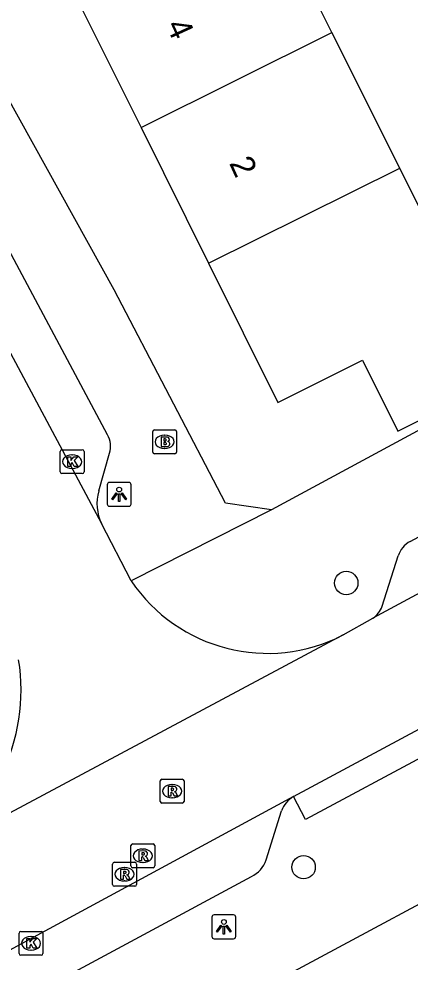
# Model space of a CAD drawing. Extents: x 157793 to 159380, y 380882 to 382313.
# Drawn here: x 158787.54 to 158803.91, y 381709.23 to 381748.69 of the extents above; entities that cross this region are included whole.
import ezdxf

# ---------------------------------------------------------------- set-up
doc = ezdxf.new("R2010")
doc.units = 0
for name, color, linetype in [('IMGEO_Boom', 7, 'Continuous'), ('IMGEO_Brandkraan', 7, 'Continuous'), ('IMGEO_Kolk', 7, 'Continuous'), ('IMGEO_Lichtpunt', 7, 'Continuous'), ('IMGEO_Pand', 7, 'Continuous'), ('IMGEO_Pand_nummerreeks', 7, 'Continuous'), ('IMGEO_Rijbaan_lokaal_open', 7, 'Continuous'), ('IMGEO_Rioolput', 7, 'Continuous'), ('IMGEO_Voetpad_open', 7, 'Continuous')]:
    doc.layers.add(name, color=color, linetype=linetype)

msp = doc.modelspace()

# ---------------------------------------------------------------- linework, layer by layer
at = {"layer": 'IMGEO_Boom'}
for centre in [(158801.234, 381725.092), (158799.451, 381713.205)]:
    msp.add_circle(centre, 0.489, dxfattribs=at)
at = {"layer": 'IMGEO_Brandkraan'}
for p, q in [((158793.136, 381730.571), (158793.136, 381731.423)), ((158793.211, 381731.497), (158794.063, 381731.497)), ((158794.137, 381731.423), (158794.137, 381730.571)), ((158793.624, 381731.277), (158793.649, 381731.277)), ((158793.647, 381730.717), (158793.622, 381730.717)), ((158794.063, 381730.497), (158793.211, 381730.497))]:
    msp.add_line(p, q, dxfattribs=at)
for points in [[(158793.136, 381730.571), (158793.136, 381731.423)], [(158793.211, 381731.497), (158794.063, 381731.497)], [(158794.137, 381731.423), (158794.137, 381730.571)], [(158793.484, 381731.197), (158793.484, 381730.797), (158793.697, 381730.797)], [(158793.715, 381731.197), (158793.484, 381731.197)], [(158793.663, 381731.116), (158793.609, 381731.116), (158793.609, 381731.04)], [(158793.609, 381731.04), (158793.662, 381731.04)], [(158793.671, 381730.964), (158793.609, 381730.964), (158793.609, 381730.883)], [(158793.609, 381730.883), (158793.671, 381730.883)], [(158794.063, 381730.497), (158793.211, 381730.497)]]:
    msp.add_lwpolyline(points, dxfattribs=at)
for centre, radius, start, end in [((158793.213, 381731.421), 0.0765, 91.552, 178.448), ((158793.213, 381731.421), 0.0765, 91.552, 178.448), ((158794.061, 381731.421), 0.0765, 1.552, 88.448), ((158794.061, 381731.421), 0.0765, 1.552, 88.448), ((158793.664, 381731.078), 0.0379, 267.8285, 90.9355), ((158793.672, 381730.923), 0.0404, 269.8759, 90.5077), ((158793.719, 381731.052), 0.145, 59.4692, 91.5367), ((158793.744, 381731.099), 0.0922, 285.5137, 58.1501), ((158793.749, 381730.907), 0.105, 301.3115, 78.989), ((158793.213, 381730.573), 0.0765, 181.552, 268.448), ((158793.213, 381730.573), 0.0765, 181.552, 268.448), ((158793.703, 381731.048), 0.251, 268.6676, 293.5347), ((158794.061, 381730.573), 0.0765, 271.552, 358.448), ((158794.061, 381730.573), 0.0765, 271.552, 358.448)]:
    msp.add_arc(centre, radius, start, end, dxfattribs=at)
for centre, major_axis, ratio, start_param, end_param in [((158793.623, 381730.997), (-0.387, 0.002), 0.722429, 4.712389, 7.853982), ((158793.648, 381730.997), (-0.39, 0.002), 0.717154, 1.570796, 4.712389)]:
    msp.add_ellipse(centre, major_axis=major_axis, ratio=ratio, start_param=start_param, end_param=end_param, dxfattribs=at)
at = {"layer": 'IMGEO_Kolk'}
for p, q in [((158789.265, 381729.741), (158789.265, 381730.593)), ((158789.34, 381730.667), (158790.192, 381730.667)), ((158790.266, 381730.593), (158790.266, 381729.741)), ((158789.753, 381730.447), (158789.778, 381730.447)), ((158789.776, 381729.887), (158789.751, 381729.887)), ((158790.192, 381729.667), (158789.34, 381729.667)), ((158787.546, 381709.595), (158787.546, 381710.447)), ((158787.621, 381710.521), (158788.473, 381710.521)), ((158788.547, 381710.447), (158788.547, 381709.595)), ((158788.034, 381710.301), (158788.059, 381710.301)), ((158788.057, 381709.741), (158788.032, 381709.741)), ((158788.473, 381709.521), (158787.621, 381709.521))]:
    msp.add_line(p, q, dxfattribs=at)
for points in [[(158789.265, 381729.741), (158789.265, 381730.593)], [(158789.34, 381730.667), (158790.192, 381730.667)], [(158790.266, 381730.593), (158790.266, 381729.741)], [(158789.586, 381730.367), (158789.709, 381730.367), (158789.709, 381730.216), (158789.839, 381730.367), (158790.003, 381730.367), (158789.857, 381730.216), (158790.01, 381729.967), (158789.858, 381729.967), (158789.773, 381730.131), (158789.709, 381730.064), (158789.709, 381729.967), (158789.586, 381729.967), (158789.586, 381730.367)], [(158790.192, 381729.667), (158789.34, 381729.667)], [(158787.546, 381709.595), (158787.546, 381710.447)], [(158787.621, 381710.521), (158788.473, 381710.521)], [(158788.547, 381710.447), (158788.547, 381709.595)], [(158787.867, 381710.221), (158787.99, 381710.221), (158787.99, 381710.07), (158788.12, 381710.221), (158788.284, 381710.221), (158788.138, 381710.07), (158788.291, 381709.821), (158788.139, 381709.821), (158788.054, 381709.985), (158787.99, 381709.918), (158787.99, 381709.821), (158787.867, 381709.821), (158787.867, 381710.221)], [(158788.473, 381709.521), (158787.621, 381709.521)]]:
    msp.add_lwpolyline(points, dxfattribs=at)
for centre, start, end in [((158789.342, 381730.591), 91.552, 178.448), ((158789.342, 381730.591), 91.552, 178.448), ((158790.19, 381730.591), 1.552, 88.448), ((158790.19, 381730.591), 1.552, 88.448), ((158789.342, 381729.743), 181.552, 268.448), ((158789.342, 381729.743), 181.552, 268.448), ((158790.19, 381729.743), 271.552, 358.448), ((158790.19, 381729.743), 271.552, 358.448), ((158787.623, 381710.445), 91.552, 178.448), ((158787.623, 381710.445), 91.552, 178.448), ((158788.471, 381710.445), 1.552, 88.448), ((158788.471, 381710.445), 1.552, 88.448), ((158787.623, 381709.597), 181.552, 268.448), ((158787.623, 381709.597), 181.552, 268.448), ((158788.471, 381709.597), 271.552, 358.448), ((158788.471, 381709.597), 271.552, 358.448)]:
    msp.add_arc(centre, 0.0765, start, end, dxfattribs=at)
for centre, major_axis, ratio, start_param, end_param in [((158789.752, 381730.167), (-0.387, 0.002), 0.722429, 4.712389, 7.853982), ((158789.777, 381730.167), (-0.39, 0.002), 0.717154, 1.570796, 4.712389), ((158788.033, 381710.021), (-0.387, 0.002), 0.722429, 4.712389, 7.853982), ((158788.058, 381710.021), (-0.39, 0.002), 0.717154, 1.570796, 4.712389)]:
    msp.add_ellipse(centre, major_axis=major_axis, ratio=ratio, start_param=start_param, end_param=end_param, dxfattribs=at)
at = {"layer": 'IMGEO_Lichtpunt'}
for p, q in [((158791.235, 381729.203), (158791.235, 381728.396)), ((158791.235, 381729.203), (158791.235, 381728.396)), ((158792.137, 381729.298), (158791.329, 381729.298)), ((158792.137, 381729.298), (158791.329, 381729.298)), ((158792.231, 381728.396), (158792.231, 381729.203)), ((158792.231, 381728.396), (158792.231, 381729.203)), ((158791.329, 381728.302), (158792.137, 381728.302)), ((158791.329, 381728.302), (158792.137, 381728.302)), ((158796.517, 381711.211), (158795.709, 381711.211)), ((158796.517, 381711.211), (158795.709, 381711.211)), ((158795.615, 381711.116), (158795.615, 381710.309)), ((158795.615, 381711.116), (158795.615, 381710.309)), ((158796.611, 381710.309), (158796.611, 381711.116)), ((158796.611, 381710.309), (158796.611, 381711.116)), ((158795.709, 381710.215), (158796.517, 381710.215)), ((158795.709, 381710.215), (158796.517, 381710.215))]:
    msp.add_line(p, q, dxfattribs=at)
for points in [[(158791.609, 381728.867), (158791.648, 381728.839), (158791.46, 381728.577), (158791.422, 381728.604), (158791.609, 381728.867)], [(158791.711, 381728.819), (158791.758, 381728.819), (158791.758, 381728.497), (158791.711, 381728.497), (158791.711, 381728.819)], [(158791.821, 381728.839), (158791.859, 381728.866), (158792.046, 381728.604), (158792.007, 381728.576), (158791.821, 381728.839)], [(158795.989, 381710.78), (158796.028, 381710.752), (158795.84, 381710.49), (158795.802, 381710.517), (158795.989, 381710.78)], [(158796.201, 381710.752), (158796.239, 381710.779), (158796.426, 381710.517), (158796.387, 381710.489), (158796.201, 381710.752)], [(158796.091, 381710.732), (158796.138, 381710.732), (158796.138, 381710.41), (158796.091, 381710.41), (158796.091, 381710.732)]]:
    msp.add_lwpolyline(points, dxfattribs=at)
for centre in [(158791.734, 381729.001), (158796.114, 381710.914)]:
    msp.add_circle(centre, 0.0994, dxfattribs=at)
for centre, start, end in [((158791.329, 381729.203), 90, 180), ((158791.329, 381729.203), 90, 180), ((158792.137, 381729.203), 0, 90), ((158792.137, 381729.203), 0, 90), ((158791.329, 381728.396), 180, 270), ((158791.329, 381728.396), 180, 270), ((158792.137, 381728.396), 270, 0), ((158792.137, 381728.396), 270, 360), ((158795.709, 381711.116), 90, 180), ((158795.709, 381711.116), 90, 180), ((158796.517, 381711.116), 0, 90), ((158796.517, 381711.116), 0, 90), ((158795.709, 381710.309), 180, 270), ((158795.709, 381710.309), 180, 270), ((158796.517, 381710.309), 270, 0), ((158796.517, 381710.309), 270, 360)]:
    msp.add_arc(centre, 0.0946, start, end, dxfattribs=at)
at = {"layer": 'IMGEO_Pand'}
for points in [[(158800.634, 381748.117), (158799.693, 381750), (158797.799, 381753.787)], [(158789.828, 381749.825), (158792.649, 381744.148)], [(158792.649, 381744.148), (158800.634, 381748.117)], [(158803.47, 381742.445), (158800.634, 381748.117)], [(158792.649, 381744.148), (158795.472, 381738.47)], [(158795.472, 381738.47), (158803.47, 381742.445)], [(158795.472, 381738.47), (158798.37, 381732.638), (158801.917, 381734.409), (158803.396, 381731.449), (158809.224, 381734.36), (158809.13, 381734.548), (158807.612, 381737.588), (158806.24, 381736.903), (158803.47, 381742.445)]]:
    msp.add_lwpolyline(points, dxfattribs=at)
at = {"layer": 'IMGEO_Rijbaan_lokaal_open'}
for points in [[(158777.701, 381752.441), (158790.996, 381727.575)], [(158826.538, 381736.644), (158802.351, 381723.62)], [(158792.233, 381725.182), (158790.996, 381727.575)], [(158801.099, 381722.92), (158802.351, 381723.62)], [(158801.099, 381722.92), (158783.48, 381713.514)], [(158799.023, 381716.158), (158804.293, 381718.999)], [(158799.023, 381716.158), (158783.442, 381707.723)]]:
    msp.add_lwpolyline(points, dxfattribs=at)
for centre, radius, start, end in [((158797.936, 381729.028), 6.878, 213.9938, 297.3809), ((158779.459, 381720.624), 8.168, 299.4902, 8.8843)]:
    msp.add_arc(centre, radius, start, end, dxfattribs=at)
at = {"layer": 'IMGEO_Rioolput'}
for p, q in [((158793.449, 381715.959), (158793.449, 381716.811)), ((158793.524, 381716.885), (158794.376, 381716.885)), ((158794.45, 381716.811), (158794.45, 381715.959)), ((158793.937, 381716.665), (158793.962, 381716.665)), ((158793.96, 381716.105), (158793.935, 381716.105)), ((158794.376, 381715.885), (158793.524, 381715.885)), ((158792.224, 381713.257), (158792.224, 381714.109)), ((158792.299, 381714.183), (158793.151, 381714.183)), ((158792.712, 381713.963), (158792.737, 381713.963)), ((158793.225, 381714.109), (158793.225, 381713.257)), ((158791.459, 381712.484), (158791.459, 381713.336)), ((158791.534, 381713.41), (158792.386, 381713.41)), ((158791.947, 381713.19), (158791.972, 381713.19)), ((158793.151, 381713.183), (158792.299, 381713.183)), ((158792.46, 381713.336), (158792.46, 381712.484)), ((158792.735, 381713.403), (158792.71, 381713.403)), ((158792.386, 381712.41), (158791.534, 381712.41)), ((158791.97, 381712.63), (158791.945, 381712.63))]:
    msp.add_line(p, q, dxfattribs=at)
for points in [[(158793.449, 381715.959), (158793.449, 381716.811)], [(158793.524, 381716.885), (158794.376, 381716.885)], [(158794.45, 381716.811), (158794.45, 381715.959)], [(158794.038, 381716.583), (158793.786, 381716.585), (158793.786, 381716.185)], [(158793.786, 381716.185), (158793.91, 381716.185), (158793.91, 381716.347), (158793.921, 381716.347)], [(158793.964, 381716.504), (158793.91, 381716.504), (158793.91, 381716.423)], [(158793.91, 381716.423), (158793.962, 381716.423)], [(158793.968, 381716.318), (158794.039, 381716.185), (158794.179, 381716.185), (158794.114, 381716.311)], [(158794.376, 381715.885), (158793.524, 381715.885)], [(158792.224, 381713.257), (158792.224, 381714.109)], [(158792.299, 381714.183), (158793.151, 381714.183)], [(158793.225, 381714.109), (158793.225, 381713.257)], [(158792.813, 381713.881), (158792.561, 381713.883), (158792.561, 381713.483)], [(158792.561, 381713.483), (158792.685, 381713.483), (158792.685, 381713.645), (158792.696, 381713.645)], [(158792.739, 381713.802), (158792.685, 381713.802), (158792.685, 381713.721)], [(158792.685, 381713.721), (158792.737, 381713.721)], [(158792.743, 381713.616), (158792.814, 381713.483), (158792.954, 381713.483), (158792.889, 381713.609)], [(158791.459, 381712.484), (158791.459, 381713.336)], [(158791.534, 381713.41), (158792.386, 381713.41)], [(158793.151, 381713.183), (158792.299, 381713.183)], [(158792.46, 381713.336), (158792.46, 381712.484)], [(158792.048, 381713.108), (158791.796, 381713.11), (158791.796, 381712.71)], [(158791.796, 381712.71), (158791.92, 381712.71), (158791.92, 381712.872), (158791.931, 381712.872)], [(158791.974, 381713.029), (158791.92, 381713.029), (158791.92, 381712.948)], [(158791.92, 381712.948), (158791.972, 381712.948)], [(158791.978, 381712.843), (158792.049, 381712.71), (158792.189, 381712.71), (158792.124, 381712.836)], [(158792.386, 381712.41), (158791.534, 381712.41)]]:
    msp.add_lwpolyline(points, dxfattribs=at)
for centre, radius, start, end in [((158793.526, 381716.809), 0.0765, 91.552, 178.448), ((158793.526, 381716.809), 0.0765, 91.552, 178.448), ((158794.374, 381716.809), 0.0765, 1.552, 88.448), ((158794.374, 381716.809), 0.0765, 1.552, 88.448), ((158793.92, 381716.294), 0.0533, 26.0293, 88.6989), ((158793.946, 381716.612), 0.19, 274.7715, 282.9687), ((158793.97, 381716.408), 0.0964, 77.0061, 93.1865), ((158793.984, 381716.465), 0.0378, 276.6634, 79.6772), ((158794.037, 381716.473), 0.109, 350.3612, 89.416), ((158794.035, 381716.473), 0.112, 277.5842, 350.9817), ((158794.019, 381716.258), 0.108, 29.5134, 73.7905), ((158793.526, 381715.961), 0.0765, 181.552, 268.448), ((158793.526, 381715.961), 0.0765, 181.552, 268.448), ((158794.374, 381715.961), 0.0765, 271.552, 358.448), ((158794.374, 381715.961), 0.0765, 271.552, 358.448), ((158792.301, 381714.107), 0.0765, 91.552, 178.448), ((158792.301, 381714.107), 0.0765, 91.552, 178.448), ((158793.149, 381714.107), 0.0765, 1.552, 88.448), ((158793.149, 381714.107), 0.0765, 1.552, 88.448), ((158792.695, 381713.592), 0.0533, 26.0293, 88.6989), ((158792.721, 381713.91), 0.19, 274.7715, 282.9687), ((158792.745, 381713.706), 0.0964, 77.0061, 93.1865), ((158792.759, 381713.763), 0.0378, 276.6634, 79.6772), ((158792.812, 381713.771), 0.109, 350.3612, 89.416), ((158792.81, 381713.771), 0.112, 277.5842, 350.9817), ((158792.794, 381713.556), 0.108, 29.5134, 73.7905), ((158791.536, 381713.334), 0.0765, 91.552, 178.448), ((158791.536, 381713.334), 0.0765, 91.552, 178.448), ((158792.301, 381713.259), 0.0765, 181.552, 268.448), ((158792.301, 381713.259), 0.0765, 181.552, 268.448), ((158792.384, 381713.334), 0.0765, 1.552, 88.448), ((158792.384, 381713.334), 0.0765, 1.552, 88.448), ((158793.149, 381713.259), 0.0765, 271.552, 358.448), ((158793.149, 381713.259), 0.0765, 271.552, 358.448), ((158791.93, 381712.819), 0.0533, 26.0293, 88.6989), ((158791.956, 381713.137), 0.19, 274.7715, 282.9687), ((158791.98, 381712.933), 0.0964, 77.0061, 93.1865), ((158791.994, 381712.99), 0.0378, 276.6634, 79.6772), ((158792.047, 381712.998), 0.109, 350.3612, 89.416), ((158792.045, 381712.998), 0.112, 277.5842, 350.9817), ((158792.029, 381712.783), 0.108, 29.5134, 73.7905), ((158791.536, 381712.486), 0.0765, 181.552, 268.448), ((158791.536, 381712.486), 0.0765, 181.552, 268.448), ((158792.384, 381712.486), 0.0765, 271.552, 358.448), ((158792.384, 381712.486), 0.0765, 271.552, 358.448)]:
    msp.add_arc(centre, radius, start, end, dxfattribs=at)
for centre, major_axis, ratio, start_param, end_param in [((158793.936, 381716.385), (-0.387, 0.002), 0.722429, 4.712389, 7.853982), ((158793.961, 381716.385), (-0.39, 0.002), 0.717154, 1.570796, 4.712389), ((158792.711, 381713.683), (-0.387, 0.002), 0.722429, 4.712389, 7.853982), ((158792.736, 381713.683), (-0.39, 0.002), 0.717154, 1.570796, 4.712389), ((158791.946, 381712.91), (-0.387, 0.002), 0.722429, 4.712389, 7.853982), ((158791.971, 381712.91), (-0.39, 0.002), 0.717154, 1.570796, 4.712389)]:
    msp.add_ellipse(centre, major_axis=major_axis, ratio=ratio, start_param=start_param, end_param=end_param, dxfattribs=at)
at = {"layer": 'IMGEO_Voetpad_open'}
for points in [[(158798.11, 381728.155), (158796.176, 381728.432), (158791.522, 381737.354), (158781.365, 381755.695)], [(158791.248, 381731.29), (158780.874, 381750.73)], [(158803.906, 381726.83), (158817.228, 381733.979), (158821.454, 381736.264), (158838.245, 381745.353)], [(158818.933, 381739.403), (158798.11, 381728.155)], [(158790.881, 381728.942), (158791.335, 381730.518)], [(158798.11, 381728.155), (158792.233, 381725.182)], [(158802.73, 381724.121), (158803.412, 381726.225)], [(158804.293, 381718.999), (158804.78, 381718.017), (158799.528, 381715.203), (158799.023, 381716.158)], [(158797.883, 381713.511), (158798.525, 381715.561)], [(158788.898, 381688.548), (158787.182, 381698.172), (158789.967, 381703.977), (158807.729, 381713.514)], [(158787.72, 381707.667), (158797.267, 381712.818)]]:
    msp.add_lwpolyline(points, dxfattribs=at)
for centre, radius, start, end in [((158790.382, 381730.801), 0.994, 343.4342, 29.4254), ((158792.737, 381728.41), 1.931, 164.0007, 205.6168), ((158804.353, 381725.961), 0.978, 117.2279, 164.3068), ((158801.827, 381724.411), 0.949, 303.5599, 342.226), ((158799.594, 381715.176), 1.136, 120.1599, 160.1724), ((158796.767, 381713.882), 1.176, 295.1452, 341.5877)]:
    msp.add_arc(centre, radius, start, end, dxfattribs=at)

# ---------------------------------------------------------------- texts
at = {"layer": 'IMGEO_Pand_nummerreeks'}
for s, p in [('4', (158793.679, 381748.419)), ('2', (158796.323, 381742.656))]:
    msp.add_text(s, height=1, rotation=294.6519, dxfattribs=at).set_placement(p)

doc.saveas('drawing.dxf')
